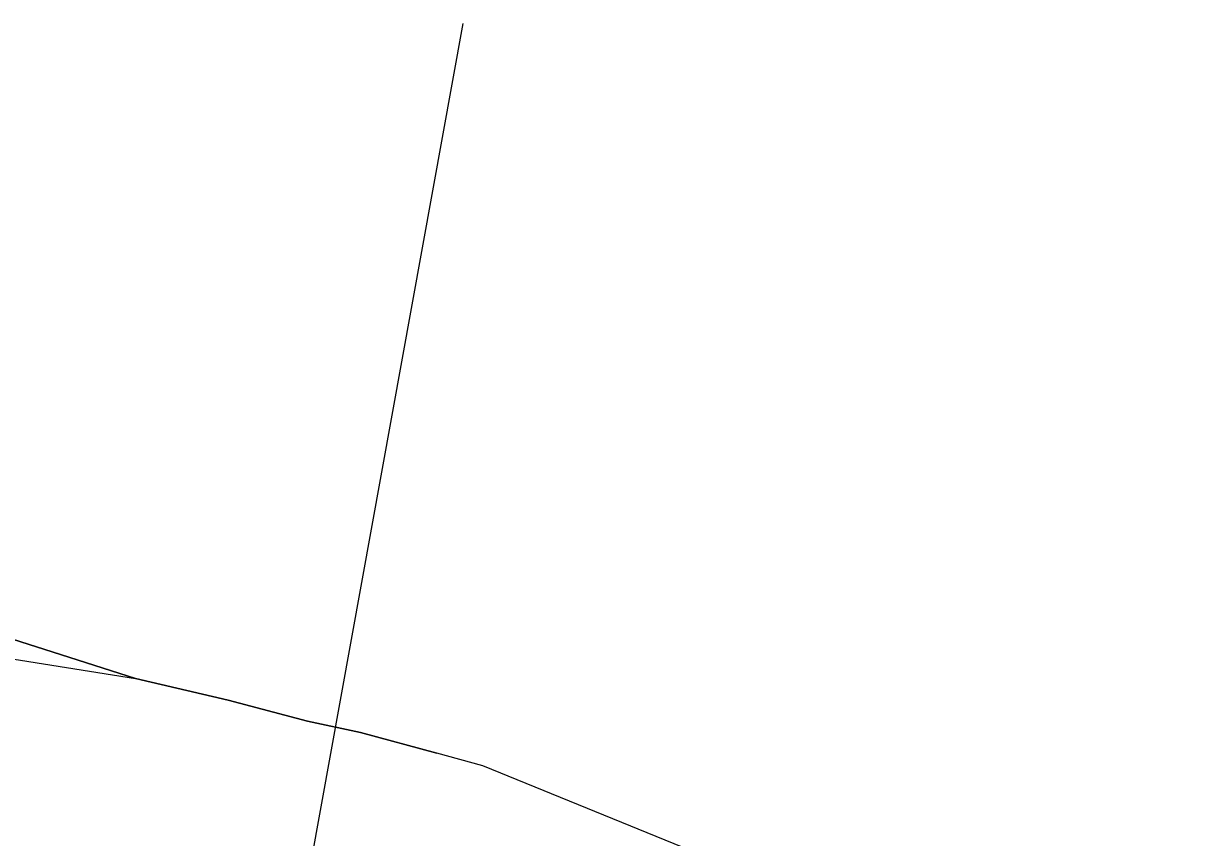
# Model space of a CAD drawing. Extents: x -762274 to -759271, y -1061928 to -1059060.
# Drawn here: x -759953.1 to -759646.8, y -1059273.4 to -1059060.4 of the extents above; entities that cross this region are included whole.
import ezdxf

# ---------------------------------------------------------------- set-up
doc = ezdxf.new("R2010")
doc.units = 0
for name, color, linetype in [('Hranice parcel', 7, 'Continuous'), ('Polygon ku', 7, 'Continuous'), ('Polygon parcely', 7, 'Continuous'), ('Poz předměty', 7, 'Continuous'), ('Vnitřní kresba', 7, 'Continuous')]:
    doc.layers.add(name, color=color, linetype=linetype)

msp = doc.modelspace()

# ---------------------------------------------------------------- linework, layer by layer
at = {"layer": 'Hranice parcel'}
for p, q in [((-759923.79, -1059231.76), (-759899.55, -1059237.43)), ((-759899.55, -1059237.43), (-759878.77, -1059242.88)), ((-759878.77, -1059242.88), (-759864.9, -1059245.83)), ((-759864.9, -1059245.83), (-759844.94, -1059251.31)), ((-759832.89, -1059254.63), (-759844.94, -1059251.31)), ((-759776.24, -1059277.66), (-759832.89, -1059254.63))]:
    msp.add_line(p, q, dxfattribs=at)
msp.add_lwpolyline([(-760213.39, -1059153.02), (-760186.74, -1059161.77), (-760120.43, -1059172.42), (-760051.09, -1059191.06), (-759923.79, -1059231.76)], dxfattribs=at)
at = {"layer": 'Polygon ku'}
msp.add_lwpolyline([(-759527.2, -1059544.18), (-759566.44, -1059504.15), (-759588.8, -1059485.7), (-759696.29, -1059397.01), (-759713.09, -1059365.76), (-759716.51, -1059352.08), (-759722.74, -1059329.2), (-759724.97, -1059319.5), (-759733.42, -1059309.18), (-759748.06, -1059295.75), (-759776.24, -1059277.66), (-759832.89, -1059254.63), (-759844.94, -1059251.31), (-759864.9, -1059245.83), (-759878.77, -1059242.88), (-759899.55, -1059237.43), (-759923.79, -1059231.76), (-760051.09, -1059191.06)], dxfattribs=at)
at = {"layer": 'Polygon parcely'}
for points in [[(-759832.89, -1059254.63), (-759844.94, -1059251.31), (-759864.9, -1059245.83), (-759878.77, -1059242.88), (-759899.55, -1059237.43), (-759923.79, -1059231.76), (-760051.09, -1059191.06)], [(-759566.44, -1059504.15), (-759588.8, -1059485.7), (-759696.29, -1059397.01), (-759713.09, -1059365.76), (-759716.51, -1059352.08), (-759722.74, -1059329.2), (-759724.97, -1059319.5), (-759733.42, -1059309.18), (-759748.06, -1059295.75), (-759776.24, -1059277.66), (-759832.89, -1059254.63)]]:
    msp.add_lwpolyline(points, dxfattribs=at)
at = {"layer": 'Poz předměty'}
msp.add_line((-759838.13, -1059060.38), (-759944.94, -1059649.68), dxfattribs=at)
at = {"layer": 'Vnitřní kresba'}
msp.add_line((-760035.56, -1059214.01), (-759923.79, -1059231.76), dxfattribs=at)

doc.saveas('drawing.dxf')
